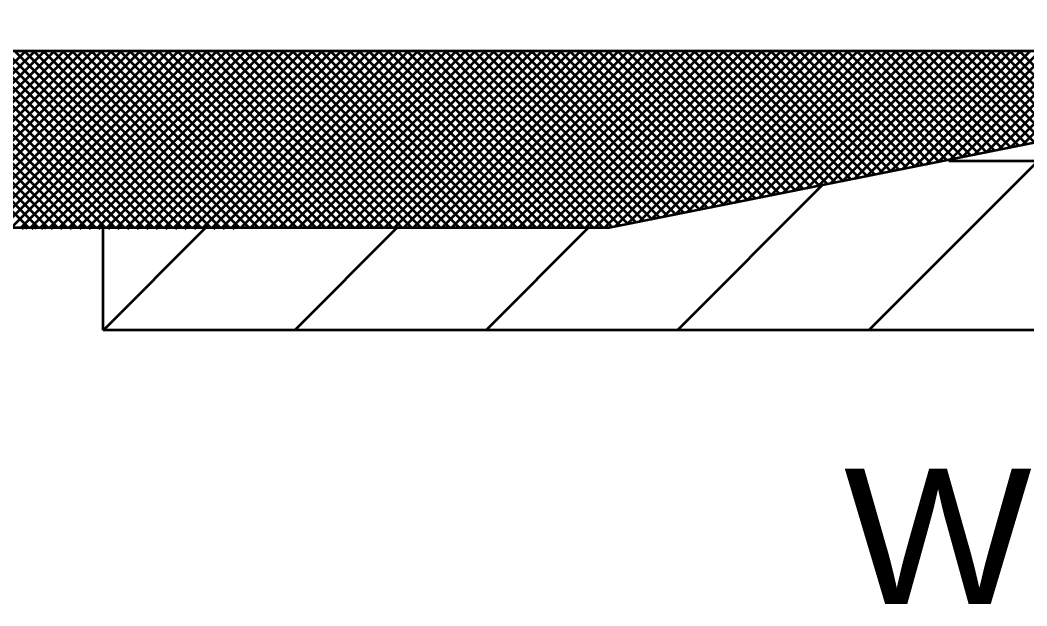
# Model space of a CAD drawing. Extents: x -1 to 679, y 0 to 440.
# Drawn here: x 84.2 to 99.08, y 351.02 to 359.68 of the extents above; entities that cross this region are included whole.
import ezdxf

# ---------------------------------------------------------------- set-up
doc = ezdxf.new("R2010")
doc.units = 0
doc.header["$LTSCALE"] = 0.8
doc.layers.add('1', color=7, linetype='Continuous', lineweight=53)

msp = doc.modelspace()

# ---------------------------------------------------------------- linework, layer by layer
at = {"layer": '1'}
for p, q in [((81.67, 356.6051), (84.2827, 359.2178)), ((84.3352, 356.6051), (81.7224, 359.2178)), ((81.8114, 356.6051), (84.4242, 359.2178)), ((84.4766, 356.6051), (81.8638, 359.2178)), ((81.9528, 356.6051), (84.5656, 359.2178)), ((84.618, 356.6051), (82.0053, 359.2178)), ((82.0943, 356.6051), (84.707, 359.2178)), ((84.7594, 356.6051), (82.1467, 359.2178)), ((82.2357, 356.6051), (84.8484, 359.2178)), ((84.9008, 356.6051), (82.2881, 359.2178)), ((82.3771, 356.6051), (84.9898, 359.2178)), ((85.0422, 356.6051), (82.4295, 359.2178)), ((82.5185, 356.6051), (85.1312, 359.2178)), ((85.1837, 356.6051), (82.5709, 359.2178)), ((82.6599, 356.6051), (85.2727, 359.2178)), ((85.3251, 356.6051), (82.7123, 359.2178)), ((82.8013, 356.6051), (85.4141, 359.2178)), ((85.4665, 356.6051), (82.8537, 359.2178)), ((82.9428, 356.6051), (85.5555, 359.2178)), ((85.608, 356.6051), (82.9952, 359.2178)), ((83.0842, 356.6051), (85.697, 359.2178)), ((85.7494, 356.6051), (83.1367, 359.2178)), ((83.2257, 356.6051), (85.8384, 359.2178)), ((85.8908, 356.6051), (83.2781, 359.2178)), ((83.3671, 356.6051), (85.9798, 359.2178)), ((86.0322, 356.6051), (83.4195, 359.2178)), ((83.5085, 356.6051), (86.1213, 359.2178)), ((86.1737, 356.6051), (83.5609, 359.2178)), ((83.6499, 356.6051), (86.2627, 359.2178)), ((86.3151, 356.6051), (83.7023, 359.2178)), ((83.7913, 356.6051), (86.4041, 359.2178)), ((86.4565, 356.6051), (83.8438, 359.2178)), ((83.9327, 356.6051), (86.5455, 359.2178)), ((86.5979, 356.6051), (83.9852, 359.2178)), ((84.0742, 356.6051), (86.6869, 359.2178)), ((86.7393, 356.6051), (84.1266, 359.2178)), ((84.2156, 356.6051), (86.8283, 359.2178)), ((86.8807, 356.6051), (84.268, 359.2178)), ((84.357, 356.6051), (86.9697, 359.2178)), ((87.0222, 356.6051), (84.4094, 359.2178)), ((84.4984, 356.6051), (87.1112, 359.2178)), ((87.1636, 356.6051), (84.5508, 359.2178)), ((84.6398, 356.6051), (87.2526, 359.2178)), ((87.305, 356.6051), (84.6923, 359.2178)), ((84.7812, 356.6051), (87.394, 359.2178)), ((87.4464, 356.6051), (84.8337, 359.2178)), ((84.9227, 356.6051), (87.5354, 359.2178)), ((87.5878, 356.6051), (84.9751, 359.2178)), ((85.0641, 356.6051), (87.6768, 359.2178)), ((87.7292, 356.6051), (85.1165, 359.2178)), ((85.2055, 356.6051), (87.8182, 359.2178)), ((87.8707, 356.6051), (85.2579, 359.2178)), ((85.3469, 356.6051), (87.9597, 359.2178)), ((88.0122, 356.6051), (85.3994, 359.2178)), ((85.4883, 356.6051), (88.1011, 359.2178)), ((88.1536, 356.6051), (85.5408, 359.2178)), ((85.6298, 356.6051), (88.2426, 359.2178)), ((88.295, 356.6051), (85.6822, 359.2178)), ((85.7712, 356.6051), (88.384, 359.2178)), ((88.4364, 356.6051), (85.8237, 359.2178)), ((85.9127, 356.6051), (88.5254, 359.2178)), ((88.5778, 356.6051), (85.9651, 359.2178)), ((86.0541, 356.6051), (88.6668, 359.2178)), ((88.7193, 356.6051), (86.1065, 359.2178)), ((86.1955, 356.6051), (88.8083, 359.2178)), ((88.8607, 356.6051), (86.2479, 359.2178)), ((86.3369, 356.6051), (88.9497, 359.2178)), ((89.0021, 356.6051), (86.3893, 359.2178)), ((86.4783, 356.6051), (89.0911, 359.2178)), ((89.1435, 356.6051), (86.5307, 359.2178)), ((86.6197, 356.6051), (89.2325, 359.2178)), ((89.2849, 356.6051), (86.6722, 359.2178)), ((86.7612, 356.6051), (89.3739, 359.2178)), ((89.4263, 356.6051), (86.8136, 359.2178)), ((86.9026, 356.6051), (89.5153, 359.2178)), ((89.5678, 356.6051), (86.955, 359.2178)), ((87.044, 356.6051), (89.6568, 359.2178)), ((89.7092, 356.6051), (87.0964, 359.2178)), ((87.1854, 356.6051), (89.7982, 359.2178)), ((89.8506, 356.6051), (87.2378, 359.2178)), ((87.3268, 356.6051), (89.9396, 359.2178)), ((89.992, 356.6051), (87.3792, 359.2178)), ((87.4682, 356.6051), (90.081, 359.2178)), ((90.1334, 356.6051), (87.5207, 359.2178)), ((87.6097, 356.6051), (90.2224, 359.2178)), ((90.2748, 356.6051), (87.6621, 359.2178)), ((87.7511, 356.6051), (90.3638, 359.2178)), ((90.4162, 356.6051), (87.8035, 359.2178)), ((87.8925, 356.6051), (90.5053, 359.2178)), ((90.5577, 356.6051), (87.945, 359.2178)), ((88.034, 356.6051), (90.6467, 359.2178)), ((90.6992, 356.6051), (88.0864, 359.2178)), ((88.1754, 356.6051), (90.7882, 359.2178)), ((90.8406, 356.6051), (88.2278, 359.2178)), ((88.3168, 356.6051), (90.9296, 359.2178)), ((90.982, 356.6051), (88.3692, 359.2178)), ((88.4582, 356.6051), (91.071, 359.2178)), ((91.1234, 356.6051), (88.5107, 359.2178)), ((88.5997, 356.6051), (91.2124, 359.2178)), ((91.2648, 356.6051), (88.6521, 359.2178)), ((88.7411, 356.6051), (91.3538, 359.2178)), ((91.4062, 356.6051), (88.7935, 359.2178)), ((88.8825, 356.6051), (91.4952, 359.2178)), ((91.5477, 356.6051), (88.9349, 359.2178)), ((89.0239, 356.6051), (91.6367, 359.2178)), ((91.6891, 356.6051), (89.0763, 359.2178)), ((89.1653, 356.6051), (91.7781, 359.2178)), ((91.8305, 356.6051), (89.2177, 359.2178)), ((89.3067, 356.6051), (91.9195, 359.2178)), ((91.9719, 356.6051), (89.3592, 359.2178)), ((89.4482, 356.6051), (92.0609, 359.2178)), ((92.1133, 356.6051), (89.5006, 359.2178)), ((89.5896, 356.6051), (92.2023, 359.2178)), ((92.2548, 356.6051), (89.642, 359.2178)), ((89.731, 356.6051), (92.3438, 359.2178)), ((92.3962, 356.6051), (89.7834, 359.2178)), ((89.8724, 356.6051), (92.4852, 359.2178)), ((92.5376, 356.6051), (89.9248, 359.2178)), ((90.0138, 356.6051), (92.6266, 359.2178)), ((92.679, 356.6051), (90.0662, 359.2178)), ((90.1552, 356.6051), (92.768, 359.2178)), ((92.8204, 356.6051), (90.2077, 359.2178)), ((90.2967, 356.6051), (92.9094, 359.2178)), ((92.9537, 356.6132), (90.3491, 359.2178)), ((90.4381, 356.6051), (93.0508, 359.2178)), ((93.0715, 356.6368), (90.4906, 359.2178)), ((90.5796, 356.6051), (93.1923, 359.2178)), ((93.1894, 356.6604), (90.632, 359.2178)), ((90.721, 356.6051), (93.3337, 359.2178)), ((93.3072, 356.684), (90.7734, 359.2178)), ((90.8624, 356.6051), (93.4752, 359.2178)), ((93.4251, 356.7076), (90.9148, 359.2178)), ((91.0038, 356.6051), (93.6166, 359.2178)), ((93.5429, 356.7311), (91.0562, 359.2178)), ((91.1452, 356.6051), (93.758, 359.2178)), ((93.6608, 356.7547), (91.1977, 359.2178)), ((91.2867, 356.6051), (93.8994, 359.2178)), ((93.7787, 356.7783), (91.3391, 359.2178)), ((91.4281, 356.6051), (94.0408, 359.2178)), ((93.8965, 356.8018), (91.4805, 359.2178)), ((91.5695, 356.6051), (94.1822, 359.2178)), ((94.0143, 356.8254), (91.6219, 359.2178)), ((91.7109, 356.6051), (94.3237, 359.2178)), ((94.1322, 356.849), (91.7633, 359.2178)), ((91.8523, 356.6051), (94.4651, 359.2178)), ((94.2501, 356.8725), (91.9047, 359.2178)), ((91.9937, 356.6051), (94.6065, 359.2178)), ((94.3679, 356.8961), (92.0462, 359.2178)), ((92.1352, 356.6051), (94.7479, 359.2178)), ((94.4857, 356.9197), (92.1876, 359.2178)), ((92.2766, 356.6051), (94.8893, 359.2178)), ((94.6036, 356.9432), (92.329, 359.2178)), ((92.418, 356.6051), (95.0307, 359.2178)), ((94.7215, 356.9668), (92.4704, 359.2178)), ((92.5594, 356.6051), (95.1722, 359.2178)), ((94.8393, 356.9904), (92.6118, 359.2178)), ((92.7008, 356.6051), (95.3136, 359.2178)), ((94.9572, 357.0139), (92.7532, 359.2178)), ((92.8422, 356.6051), (95.455, 359.2178)), ((95.075, 357.0375), (92.8947, 359.2178)), ((93.0014, 356.6228), (95.5964, 359.2178)), ((95.1928, 357.0611), (93.0362, 359.2178)), ((95.3107, 357.0847), (93.1776, 359.2178)), ((93.1782, 356.6582), (95.7379, 359.2178)), ((95.4286, 357.1082), (93.319, 359.2178)), ((93.355, 356.6935), (95.8793, 359.2178)), ((95.5464, 357.1318), (93.4604, 359.2178)), ((93.5318, 356.7289), (96.0207, 359.2178)), ((95.6642, 357.1553), (93.6018, 359.2178)), ((93.7086, 356.7643), (96.1622, 359.2178)), ((95.7822, 357.1789), (93.7433, 359.2178)), ((95.9, 357.2025), (93.8847, 359.2178)), ((93.8853, 356.7996), (96.3036, 359.2178)), ((96.0178, 357.2261), (94.0261, 359.2178)), ((94.0621, 356.8349), (96.445, 359.2178)), ((96.1357, 357.2497), (94.1675, 359.2178)), ((94.2388, 356.8703), (96.5864, 359.2178)), ((96.2535, 357.2732), (94.3089, 359.2178)), ((94.4157, 356.9057), (96.7278, 359.2178)), ((96.3714, 357.2967), (94.4503, 359.2178)), ((96.4892, 357.3203), (94.5917, 359.2178)), ((94.5924, 356.941), (96.8692, 359.2178)), ((96.6071, 357.3439), (94.7332, 359.2178)), ((94.7692, 356.9763), (97.0107, 359.2178)), ((96.7249, 357.3675), (94.8746, 359.2178)), ((94.946, 357.0118), (97.1521, 359.2178)), ((96.8428, 357.3911), (95.016, 359.2178)), ((95.1227, 357.0471), (97.2935, 359.2178)), ((96.9607, 357.4147), (95.1574, 359.2178)), ((97.0785, 357.4382), (95.2988, 359.2178)), ((95.2995, 357.0824), (97.4349, 359.2178)), ((97.1963, 357.4617), (95.4402, 359.2178)), ((95.4763, 357.1178), (97.5763, 359.2178)), ((97.3142, 357.4853), (95.5817, 359.2178)), ((95.6531, 357.1532), (97.7177, 359.2178)), ((97.4321, 357.5089), (95.7232, 359.2178)), ((95.8298, 357.1885), (97.8592, 359.2178)), ((97.5499, 357.5325), (95.8646, 359.2178)), ((97.6677, 357.5561), (96.006, 359.2178)), ((96.0066, 357.2238), (98.0006, 359.2178)), ((97.7856, 357.5796), (96.1474, 359.2178)), ((96.1834, 357.2592), (98.142, 359.2178)), ((97.9035, 357.6032), (96.2888, 359.2178)), ((96.3602, 357.2946), (98.2835, 359.2178)), ((98.0213, 357.6268), (96.4303, 359.2178)), ((96.5369, 357.3299), (98.4249, 359.2178)), ((98.1392, 357.6503), (96.5717, 359.2178)), ((98.257, 357.6739), (96.7131, 359.2178)), ((96.7137, 357.3653), (98.5663, 359.2178)), ((98.3748, 357.6975), (96.8545, 359.2178)), ((96.8905, 357.4006), (98.7077, 359.2178)), ((98.4928, 357.7211), (96.9959, 359.2178)), ((97.0673, 357.436), (98.8492, 359.2178)), ((98.6106, 357.7446), (97.1373, 359.2178)), ((97.2441, 357.4713), (98.9906, 359.2178)), ((98.7284, 357.7682), (97.2788, 359.2178)), ((98.8462, 357.7917), (97.4202, 359.2178)), ((97.4208, 357.5067), (99.132, 359.2178)), ((98.9641, 357.8153), (97.5616, 359.2178)), ((97.5976, 357.542), (99.2734, 359.2178)), ((99.082, 357.8389), (97.703, 359.2178)), ((97.7744, 357.5774), (99.4148, 359.2178)), ((99.1998, 357.8625), (97.8444, 359.2178)), ((97.9512, 357.6128), (99.5562, 359.2178)), ((99.3177, 357.8861), (97.9859, 359.2178)), ((99.4355, 357.9096), (98.1273, 359.2178)), ((98.1279, 357.6481), (99.6977, 359.2178)), ((99.5533, 357.9332), (98.2687, 359.2178)), ((98.3047, 357.6834), (99.8391, 359.2178)), ((99.6713, 357.9567), (98.4102, 359.2178)), ((98.4815, 357.7188), (99.9805, 359.2178)), ((99.7891, 357.9803), (98.5516, 359.2178)), ((98.6582, 357.7542), (100.1219, 359.2178)), ((99.9069, 358.0039), (98.693, 359.2178)), ((100.0247, 358.0275), (98.8344, 359.2178)), ((98.8351, 357.7895), (100.2633, 359.2178)), ((100.1426, 358.051), (98.9758, 359.2178)), ((99.0118, 357.8248), (100.4047, 359.2178)), ((96.7481, 355.0944), (99.2463, 357.5926)), ((107.609, 357.5926), (97.9295, 357.5926)), ((93.9197, 355.0944), (96.0597, 357.2344)), ((84.2367, 356.5926), (84.2969, 356.6528)), ((84.3062, 356.5926), (84.246, 356.6528)), ((84.3781, 356.5926), (84.4383, 356.6528)), ((84.4477, 356.5926), (84.3874, 356.6528)), ((84.5195, 356.5926), (84.5798, 356.6528)), ((84.5891, 356.5926), (84.5288, 356.6528)), ((84.661, 356.5926), (84.7212, 356.6528)), ((84.8024, 356.5926), (84.8627, 356.6528)), ((84.9438, 356.5926), (85.0041, 356.6528)), ((85.0853, 356.5926), (85.1455, 356.6528)), ((85.2267, 356.5926), (85.2869, 356.6528)), ((85.3681, 356.5926), (85.4283, 356.6528)), ((85.4295, 355.0944), (85.4295, 356.6051)), ((85.4344, 355.0944), (86.9451, 356.6051)), ((85.5095, 356.5926), (85.5697, 356.6528)), ((85.6509, 356.5926), (85.7112, 356.6528)), ((85.7923, 356.5926), (85.8526, 356.6528)), ((85.9338, 356.5926), (85.994, 356.6528)), ((86.0752, 356.5926), (86.1354, 356.6528)), ((86.2166, 356.5926), (86.2768, 356.6528)), ((86.358, 356.5926), (86.4183, 356.6528)), ((86.4994, 356.5926), (86.5597, 356.6528)), ((86.6408, 356.5926), (86.7011, 356.6528)), ((86.7822, 356.5926), (86.8425, 356.6528)), ((86.9237, 356.5926), (86.9839, 356.6528)), ((87.0652, 356.5926), (87.1254, 356.6528)), ((87.2066, 356.5926), (87.2668, 356.6528)), ((87.348, 356.5926), (87.4082, 356.6528)), ((88.2628, 355.0944), (89.7735, 356.6051)), ((91.0913, 355.0944), (92.6019, 356.6051)), ((128.4295, 355.0944), (85.4295, 355.0944))]:
    msp.add_line(p, q, dxfattribs=at)
for points in [[(72.4325, 356.6051), (72.4325, 362.6051), (84.9128, 362.6051), (92.9128, 362.6051), (102.9128, 360.6051), (102.9128, 358.6051), (97.9129, 357.6051), (92.9128, 356.6051), (84.9128, 356.6051), (72.4128, 356.6051)], [(72.9303, 359.2178), (72.9303, 359.9678), (102.4303, 359.9678), (102.4303, 359.2178)]]:
    msp.add_lwpolyline(points, close=True, dxfattribs=at)

# ---------------------------------------------------------------- texts
at = {"layer": '1', "width": 1.1}
msp.add_text('WITH SOCKET', height=2, dxfattribs=at).set_placement((96.38, 351.0455))

doc.saveas('drawing.dxf')
